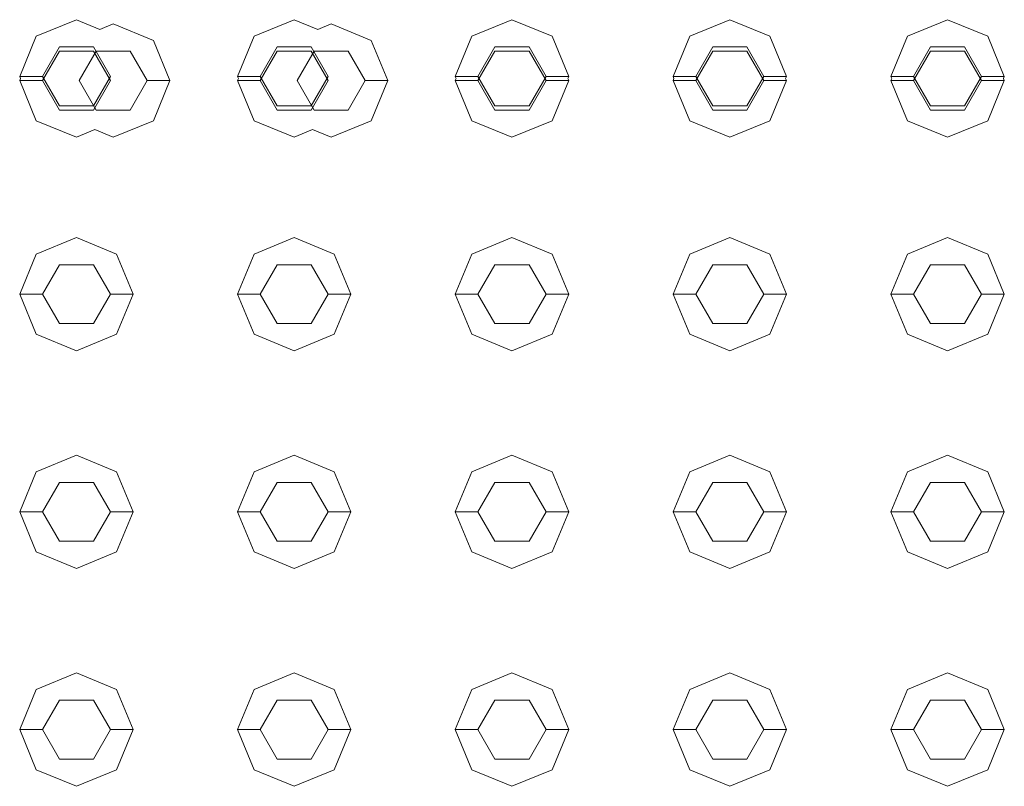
# Model space of a CAD drawing. Header units: millimetres. Extents: x 2 to 902, y -447 to 199.
# Tile 723 of 1056: x 22.323 to 22.757, y 173.377 to 173.715. Entities that reach past the tile are written whole.
import ezdxf

# ---------------------------------------------------------------- set-up
doc = ezdxf.new("R2010")
doc.units = ezdxf.units.MM
doc.header["$MEASUREMENT"] = 0
doc.layers.add('IFC-Elemento construtivo genérico-Contorno', color=253, linetype='Continuous', lineweight=5)

msp = doc.modelspace()

# ---------------------------------------------------------------- linework, layer by layer
at = {"layer": 'IFC-Elemento construtivo genérico-Contorno', "color": 7, "lineweight": 5}
for p, q in [((22.33051, 173.70773), (22.34819, 173.71505)), ((22.33051, 173.70773), (22.34819, 173.71505)), ((22.34819, 173.71505), (22.35853, 173.71077)), ((22.34819, 173.71505), (22.35853, 173.71077)), ((22.35853, 173.71077), (22.36442, 173.71321)), ((22.35853, 173.71077), (22.36442, 173.71321)), ((22.36442, 173.71321), (22.3821, 173.70588)), ((22.36442, 173.71321), (22.3821, 173.70588)), ((22.42651, 173.70773), (22.44418, 173.71505)), ((22.42651, 173.70773), (22.44418, 173.71505)), ((22.44418, 173.71505), (22.45453, 173.71077)), ((22.44418, 173.71505), (22.45453, 173.71077)), ((22.45453, 173.71077), (22.46042, 173.71321)), ((22.45453, 173.71077), (22.46042, 173.71321)), ((22.46042, 173.71321), (22.4781, 173.70588)), ((22.46042, 173.71321), (22.4781, 173.70588)), ((22.52251, 173.70773), (22.54018, 173.71505)), ((22.52251, 173.70773), (22.54018, 173.71505)), ((22.54018, 173.71505), (22.55786, 173.70773)), ((22.54018, 173.71505), (22.55786, 173.70773)), ((22.61851, 173.70773), (22.63618, 173.71505)), ((22.61851, 173.70773), (22.63618, 173.71505)), ((22.63618, 173.71505), (22.65386, 173.70773)), ((22.63618, 173.71505), (22.65386, 173.70773)), ((22.71451, 173.70773), (22.73218, 173.71505)), ((22.71451, 173.70773), (22.73218, 173.71505)), ((22.73218, 173.71505), (22.74986, 173.70773)), ((22.73218, 173.71505), (22.74986, 173.70773)), ((22.32319, 173.69005), (22.33051, 173.70773)), ((22.32319, 173.69005), (22.33051, 173.70773)), ((22.3821, 173.70588), (22.38942, 173.68821)), ((22.3821, 173.70588), (22.38942, 173.68821)), ((22.41918, 173.69005), (22.42651, 173.70773)), ((22.41918, 173.69005), (22.42651, 173.70773)), ((22.4781, 173.70588), (22.48542, 173.68821)), ((22.4781, 173.70588), (22.48542, 173.68821)), ((22.51518, 173.69005), (22.52251, 173.70773)), ((22.51518, 173.69005), (22.52251, 173.70773)), ((22.55786, 173.70773), (22.56518, 173.69005)), ((22.55786, 173.70773), (22.56518, 173.69005)), ((22.61118, 173.69005), (22.61851, 173.70773)), ((22.61118, 173.69005), (22.61851, 173.70773)), ((22.65386, 173.70773), (22.66118, 173.69005)), ((22.65386, 173.70773), (22.66118, 173.69005)), ((22.70718, 173.69005), (22.71451, 173.70773)), ((22.70718, 173.69005), (22.71451, 173.70773)), ((22.74986, 173.70773), (22.75718, 173.69005)), ((22.74986, 173.70773), (22.75718, 173.69005)), ((22.33319, 173.69005), (22.34069, 173.70304)), ((22.33319, 173.69005), (22.34069, 173.70304)), ((22.33319, 173.68821), (22.34069, 173.7012)), ((22.33319, 173.68821), (22.34069, 173.7012)), ((22.34069, 173.70304), (22.35569, 173.70304)), ((22.34069, 173.70304), (22.35569, 173.70304)), ((22.34069, 173.7012), (22.35569, 173.7012)), ((22.34069, 173.7012), (22.35569, 173.7012)), ((22.34942, 173.68821), (22.35692, 173.7012)), ((22.34942, 173.68821), (22.35692, 173.7012)), ((22.35569, 173.70304), (22.36319, 173.69005)), ((22.35569, 173.70304), (22.36319, 173.69005)), ((22.35569, 173.7012), (22.36319, 173.68821)), ((22.35569, 173.7012), (22.36319, 173.68821)), ((22.35675, 173.7012), (22.37192, 173.7012)), ((22.35692, 173.7012), (22.37192, 173.7012)), ((22.37192, 173.7012), (22.37942, 173.68821)), ((22.37192, 173.7012), (22.37942, 173.68821)), ((22.42918, 173.69005), (22.43668, 173.70304)), ((22.42918, 173.69005), (22.43668, 173.70304)), ((22.42918, 173.68821), (22.43668, 173.7012)), ((22.42918, 173.68821), (22.43668, 173.7012)), ((22.43668, 173.70304), (22.45168, 173.70304)), ((22.43668, 173.70304), (22.45168, 173.70304)), ((22.43668, 173.7012), (22.45168, 173.7012)), ((22.43668, 173.7012), (22.45168, 173.7012)), ((22.44542, 173.68821), (22.45292, 173.7012)), ((22.44542, 173.68821), (22.45292, 173.7012)), ((22.45168, 173.70304), (22.45918, 173.69005)), ((22.45168, 173.70304), (22.45918, 173.69005)), ((22.45168, 173.7012), (22.45918, 173.68821)), ((22.45168, 173.7012), (22.45918, 173.68821)), ((22.45275, 173.7012), (22.46792, 173.7012)), ((22.45292, 173.7012), (22.46792, 173.7012)), ((22.46792, 173.7012), (22.47542, 173.68821)), ((22.46792, 173.7012), (22.47542, 173.68821)), ((22.52518, 173.69005), (22.53268, 173.70304)), ((22.52518, 173.69005), (22.53268, 173.70304)), ((22.52518, 173.68821), (22.53268, 173.7012)), ((22.52518, 173.68821), (22.53268, 173.7012)), ((22.53268, 173.70304), (22.54768, 173.70304)), ((22.53268, 173.70304), (22.54768, 173.70304)), ((22.53268, 173.7012), (22.54768, 173.7012)), ((22.53268, 173.7012), (22.54768, 173.7012)), ((22.54768, 173.70304), (22.55518, 173.69005)), ((22.54768, 173.70304), (22.55518, 173.69005)), ((22.54768, 173.7012), (22.55518, 173.68821)), ((22.54768, 173.7012), (22.55518, 173.68821)), ((22.62118, 173.69005), (22.62868, 173.70304)), ((22.62118, 173.69005), (22.62868, 173.70304)), ((22.62118, 173.68821), (22.62868, 173.7012)), ((22.62118, 173.68821), (22.62868, 173.7012)), ((22.62868, 173.70304), (22.64368, 173.70304)), ((22.62868, 173.70304), (22.64368, 173.70304)), ((22.62868, 173.7012), (22.64368, 173.7012)), ((22.62868, 173.7012), (22.64368, 173.7012)), ((22.64368, 173.70304), (22.65118, 173.69005)), ((22.64368, 173.70304), (22.65118, 173.69005)), ((22.64368, 173.7012), (22.65118, 173.68821)), ((22.64368, 173.7012), (22.65118, 173.68821)), ((22.71718, 173.69005), (22.72468, 173.70304)), ((22.71718, 173.69005), (22.72468, 173.70304)), ((22.71718, 173.68821), (22.72468, 173.7012)), ((22.71718, 173.68821), (22.72468, 173.7012)), ((22.72468, 173.70304), (22.73968, 173.70304)), ((22.72468, 173.70304), (22.73968, 173.70304)), ((22.72468, 173.7012), (22.73968, 173.7012)), ((22.72468, 173.7012), (22.73968, 173.7012)), ((22.73968, 173.70304), (22.74718, 173.69005)), ((22.73968, 173.70304), (22.74718, 173.69005)), ((22.73968, 173.7012), (22.74718, 173.68821)), ((22.73968, 173.7012), (22.74718, 173.68821)), ((22.32319, 173.69005), (22.33319, 173.69005)), ((22.32319, 173.69005), (22.32357, 173.68913)), ((22.32319, 173.69005), (22.33319, 173.69005)), ((22.32319, 173.69005), (22.32357, 173.68913)), ((22.32319, 173.68821), (22.32357, 173.68913)), ((22.32319, 173.68821), (22.32357, 173.68913)), ((22.32319, 173.68821), (22.33319, 173.68821)), ((22.32319, 173.68821), (22.33051, 173.67053)), ((22.32319, 173.68821), (22.33319, 173.68821)), ((22.32319, 173.68821), (22.33051, 173.67053)), ((22.33319, 173.69005), (22.34069, 173.67705)), ((22.33319, 173.69005), (22.34069, 173.67705)), ((22.33319, 173.68821), (22.34069, 173.67522)), ((22.33319, 173.68821), (22.34069, 173.67522)), ((22.34942, 173.68821), (22.35692, 173.67522)), ((22.34942, 173.68821), (22.35692, 173.67522)), ((22.35569, 173.67705), (22.36319, 173.69005)), ((22.35569, 173.67705), (22.36319, 173.69005)), ((22.35569, 173.67522), (22.36319, 173.68821)), ((22.35569, 173.67522), (22.36319, 173.68821)), ((22.37192, 173.67522), (22.37942, 173.68821)), ((22.37192, 173.67522), (22.37942, 173.68821)), ((22.37942, 173.68821), (22.38942, 173.68821)), ((22.37942, 173.68821), (22.38942, 173.68821)), ((22.3821, 173.67053), (22.38942, 173.68821)), ((22.3821, 173.67053), (22.38942, 173.68821)), ((22.41918, 173.69005), (22.42918, 173.69005)), ((22.41918, 173.69005), (22.41957, 173.68913)), ((22.41918, 173.69005), (22.42918, 173.69005)), ((22.41918, 173.69005), (22.41957, 173.68913)), ((22.41918, 173.68821), (22.41957, 173.68913)), ((22.41918, 173.68821), (22.41957, 173.68913)), ((22.41918, 173.68821), (22.42918, 173.68821)), ((22.41918, 173.68821), (22.42651, 173.67053)), ((22.41918, 173.68821), (22.42918, 173.68821)), ((22.41918, 173.68821), (22.42651, 173.67053)), ((22.42918, 173.69005), (22.43668, 173.67705)), ((22.42918, 173.69005), (22.43668, 173.67705)), ((22.42918, 173.68821), (22.43668, 173.67522)), ((22.42918, 173.68821), (22.43668, 173.67522)), ((22.44542, 173.68821), (22.45292, 173.67522)), ((22.44542, 173.68821), (22.45292, 173.67522)), ((22.45168, 173.67705), (22.45918, 173.69005)), ((22.45168, 173.67705), (22.45918, 173.69005)), ((22.45168, 173.67522), (22.45918, 173.68821)), ((22.45168, 173.67522), (22.45918, 173.68821)), ((22.46792, 173.67522), (22.47542, 173.68821)), ((22.46792, 173.67522), (22.47542, 173.68821)), ((22.47542, 173.68821), (22.48542, 173.68821)), ((22.47542, 173.68821), (22.48542, 173.68821)), ((22.4781, 173.67053), (22.48542, 173.68821)), ((22.4781, 173.67053), (22.48542, 173.68821)), ((22.51518, 173.69005), (22.52518, 173.69005)), ((22.51518, 173.69005), (22.51556, 173.68913)), ((22.51518, 173.69005), (22.52518, 173.69005)), ((22.51518, 173.69005), (22.51556, 173.68913)), ((22.51518, 173.68821), (22.51556, 173.68913)), ((22.51518, 173.68821), (22.51556, 173.68913)), ((22.51518, 173.68821), (22.52518, 173.68821)), ((22.51518, 173.68821), (22.52251, 173.67053)), ((22.51518, 173.68821), (22.52518, 173.68821)), ((22.51518, 173.68821), (22.52251, 173.67053)), ((22.52518, 173.69005), (22.53268, 173.67705)), ((22.52518, 173.69005), (22.53268, 173.67705)), ((22.52518, 173.68821), (22.53268, 173.67522)), ((22.52518, 173.68821), (22.53268, 173.67522)), ((22.54768, 173.67705), (22.55518, 173.69005)), ((22.54768, 173.67705), (22.55518, 173.69005)), ((22.54768, 173.67522), (22.55518, 173.68821)), ((22.54768, 173.67522), (22.55518, 173.68821)), ((22.55518, 173.69005), (22.56518, 173.69005)), ((22.55518, 173.69005), (22.56518, 173.69005)), ((22.55518, 173.68821), (22.56518, 173.68821)), ((22.55518, 173.68821), (22.56518, 173.68821)), ((22.55786, 173.67053), (22.56518, 173.68821)), ((22.55786, 173.67053), (22.56518, 173.68821)), ((22.5648, 173.68913), (22.56518, 173.69005)), ((22.5648, 173.68913), (22.56518, 173.69005)), ((22.5648, 173.68913), (22.56518, 173.68821)), ((22.5648, 173.68913), (22.56518, 173.68821)), ((22.61118, 173.69005), (22.62118, 173.69005)), ((22.61118, 173.69005), (22.61157, 173.68913)), ((22.61118, 173.69005), (22.62118, 173.69005)), ((22.61118, 173.69005), (22.61157, 173.68913)), ((22.61118, 173.68821), (22.61157, 173.68913)), ((22.61118, 173.68821), (22.61157, 173.68913)), ((22.61118, 173.68821), (22.62118, 173.68821)), ((22.61118, 173.68821), (22.61851, 173.67053)), ((22.61118, 173.68821), (22.62118, 173.68821)), ((22.61118, 173.68821), (22.61851, 173.67053)), ((22.62118, 173.69005), (22.62868, 173.67705)), ((22.62118, 173.69005), (22.62868, 173.67705)), ((22.62118, 173.68821), (22.62868, 173.67522)), ((22.62118, 173.68821), (22.62868, 173.67522)), ((22.64368, 173.67705), (22.65118, 173.69005)), ((22.64368, 173.67705), (22.65118, 173.69005)), ((22.64368, 173.67522), (22.65118, 173.68821)), ((22.64368, 173.67522), (22.65118, 173.68821)), ((22.65118, 173.69005), (22.66118, 173.69005)), ((22.65118, 173.69005), (22.66118, 173.69005)), ((22.65118, 173.68821), (22.66118, 173.68821)), ((22.65118, 173.68821), (22.66118, 173.68821)), ((22.65386, 173.67053), (22.66118, 173.68821)), ((22.65386, 173.67053), (22.66118, 173.68821)), ((22.6608, 173.68913), (22.66118, 173.69005)), ((22.6608, 173.68913), (22.66118, 173.69005)), ((22.6608, 173.68913), (22.66118, 173.68821)), ((22.6608, 173.68913), (22.66118, 173.68821)), ((22.70718, 173.69005), (22.71718, 173.69005)), ((22.70718, 173.69005), (22.70757, 173.68913)), ((22.70718, 173.69005), (22.71718, 173.69005)), ((22.70718, 173.69005), (22.70757, 173.68913)), ((22.70718, 173.68821), (22.70757, 173.68913)), ((22.70718, 173.68821), (22.70757, 173.68913)), ((22.70718, 173.68821), (22.71718, 173.68821)), ((22.70718, 173.68821), (22.71451, 173.67053)), ((22.70718, 173.68821), (22.71718, 173.68821)), ((22.70718, 173.68821), (22.71451, 173.67053)), ((22.71718, 173.69005), (22.72468, 173.67705)), ((22.71718, 173.69005), (22.72468, 173.67705)), ((22.71718, 173.68821), (22.72468, 173.67522)), ((22.71718, 173.68821), (22.72468, 173.67522)), ((22.73968, 173.67705), (22.74718, 173.69005)), ((22.73968, 173.67705), (22.74718, 173.69005)), ((22.73968, 173.67522), (22.74718, 173.68821)), ((22.73968, 173.67522), (22.74718, 173.68821)), ((22.74718, 173.69005), (22.75718, 173.69005)), ((22.74718, 173.69005), (22.75718, 173.69005)), ((22.74718, 173.68821), (22.75718, 173.68821)), ((22.74718, 173.68821), (22.75718, 173.68821)), ((22.74986, 173.67053), (22.75718, 173.68821)), ((22.74986, 173.67053), (22.75718, 173.68821)), ((22.7568, 173.68913), (22.75718, 173.69005)), ((22.7568, 173.68913), (22.75718, 173.69005)), ((22.7568, 173.68913), (22.75718, 173.68821)), ((22.7568, 173.68913), (22.75718, 173.68821)), ((22.34069, 173.67705), (22.35586, 173.67705)), ((22.34069, 173.67705), (22.35586, 173.67705)), ((22.34069, 173.67522), (22.35569, 173.67522)), ((22.34069, 173.67522), (22.35569, 173.67522)), ((22.35692, 173.67522), (22.37192, 173.67522)), ((22.35692, 173.67522), (22.37192, 173.67522)), ((22.43668, 173.67705), (22.45186, 173.67705)), ((22.43668, 173.67705), (22.45186, 173.67705)), ((22.43668, 173.67522), (22.45168, 173.67522)), ((22.43668, 173.67522), (22.45168, 173.67522)), ((22.45292, 173.67522), (22.46792, 173.67522)), ((22.45292, 173.67522), (22.46792, 173.67522)), ((22.53268, 173.67705), (22.54768, 173.67705)), ((22.53268, 173.67705), (22.54768, 173.67705)), ((22.53268, 173.67522), (22.54768, 173.67522)), ((22.53268, 173.67522), (22.54768, 173.67522)), ((22.62868, 173.67705), (22.64368, 173.67705)), ((22.62868, 173.67705), (22.64368, 173.67705)), ((22.62868, 173.67522), (22.64368, 173.67522)), ((22.62868, 173.67522), (22.64368, 173.67522)), ((22.72468, 173.67705), (22.73968, 173.67705)), ((22.72468, 173.67705), (22.73968, 173.67705)), ((22.72468, 173.67522), (22.73968, 173.67522)), ((22.72468, 173.67522), (22.73968, 173.67522)), ((22.33051, 173.67053), (22.34819, 173.66321)), ((22.33051, 173.67053), (22.34819, 173.66321)), ((22.36442, 173.66321), (22.3821, 173.67053)), ((22.36442, 173.66321), (22.3821, 173.67053)), ((22.42651, 173.67053), (22.44418, 173.66321)), ((22.42651, 173.67053), (22.44418, 173.66321)), ((22.46042, 173.66321), (22.4781, 173.67053)), ((22.46042, 173.66321), (22.4781, 173.67053)), ((22.52251, 173.67053), (22.54018, 173.66321)), ((22.52251, 173.67053), (22.54018, 173.66321)), ((22.54018, 173.66321), (22.55786, 173.67053)), ((22.54018, 173.66321), (22.55786, 173.67053)), ((22.61851, 173.67053), (22.63618, 173.66321)), ((22.61851, 173.67053), (22.63618, 173.66321)), ((22.63618, 173.66321), (22.65386, 173.67053)), ((22.63618, 173.66321), (22.65386, 173.67053)), ((22.71451, 173.67053), (22.73218, 173.66321)), ((22.71451, 173.67053), (22.73218, 173.66321)), ((22.73218, 173.66321), (22.74986, 173.67053)), ((22.73218, 173.66321), (22.74986, 173.67053)), ((22.34819, 173.66321), (22.3563, 173.66657)), ((22.34819, 173.66321), (22.3563, 173.66657)), ((22.3563, 173.66657), (22.36442, 173.66321)), ((22.3563, 173.66657), (22.36442, 173.66321)), ((22.44418, 173.66321), (22.4523, 173.66657)), ((22.44418, 173.66321), (22.4523, 173.66657)), ((22.4523, 173.66657), (22.46042, 173.66321)), ((22.4523, 173.66657), (22.46042, 173.66321)), ((22.33051, 173.61172), (22.34819, 173.61905)), ((22.33051, 173.61172), (22.34819, 173.61905)), ((22.34819, 173.61905), (22.36586, 173.61172)), ((22.34819, 173.61905), (22.36586, 173.61172)), ((22.42651, 173.61172), (22.44418, 173.61905)), ((22.42651, 173.61172), (22.44418, 173.61905)), ((22.44418, 173.61905), (22.46186, 173.61172)), ((22.44418, 173.61905), (22.46186, 173.61172)), ((22.52251, 173.61172), (22.54018, 173.61905)), ((22.52251, 173.61172), (22.54018, 173.61905)), ((22.54018, 173.61905), (22.55786, 173.61172)), ((22.54018, 173.61905), (22.55786, 173.61172)), ((22.61851, 173.61172), (22.63618, 173.61905)), ((22.61851, 173.61172), (22.63618, 173.61905)), ((22.63618, 173.61905), (22.65386, 173.61172)), ((22.63618, 173.61905), (22.65386, 173.61172)), ((22.71451, 173.61172), (22.73218, 173.61905)), ((22.71451, 173.61172), (22.73218, 173.61905)), ((22.73218, 173.61905), (22.74986, 173.61172)), ((22.73218, 173.61905), (22.74986, 173.61172)), ((22.32319, 173.59405), (22.33051, 173.61172)), ((22.32319, 173.59405), (22.33051, 173.61172)), ((22.36586, 173.61172), (22.37319, 173.59405)), ((22.36586, 173.61172), (22.37319, 173.59405)), ((22.41918, 173.59405), (22.42651, 173.61172)), ((22.41918, 173.59405), (22.42651, 173.61172)), ((22.46186, 173.61172), (22.46918, 173.59405)), ((22.46186, 173.61172), (22.46918, 173.59405)), ((22.51518, 173.59405), (22.52251, 173.61172)), ((22.51518, 173.59405), (22.52251, 173.61172)), ((22.55786, 173.61172), (22.56518, 173.59405)), ((22.55786, 173.61172), (22.56518, 173.59405)), ((22.61118, 173.59405), (22.61851, 173.61172)), ((22.61118, 173.59405), (22.61851, 173.61172)), ((22.65386, 173.61172), (22.66118, 173.59405)), ((22.65386, 173.61172), (22.66118, 173.59405)), ((22.70718, 173.59405), (22.71451, 173.61172)), ((22.70718, 173.59405), (22.71451, 173.61172)), ((22.74986, 173.61172), (22.75718, 173.59405)), ((22.74986, 173.61172), (22.75718, 173.59405)), ((22.33319, 173.59405), (22.34069, 173.60704)), ((22.33319, 173.59405), (22.34069, 173.60704)), ((22.34069, 173.60704), (22.35569, 173.60704)), ((22.34069, 173.60704), (22.35569, 173.60704)), ((22.35569, 173.60704), (22.36319, 173.59405)), ((22.35569, 173.60704), (22.36319, 173.59405)), ((22.42918, 173.59405), (22.43668, 173.60704)), ((22.42918, 173.59405), (22.43668, 173.60704)), ((22.43668, 173.60704), (22.45168, 173.60704)), ((22.43668, 173.60704), (22.45168, 173.60704)), ((22.45168, 173.60704), (22.45918, 173.59405)), ((22.45168, 173.60704), (22.45918, 173.59405)), ((22.52518, 173.59405), (22.53268, 173.60704)), ((22.52518, 173.59405), (22.53268, 173.60704)), ((22.53268, 173.60704), (22.54768, 173.60704)), ((22.53268, 173.60704), (22.54768, 173.60704)), ((22.54768, 173.60704), (22.55518, 173.59405)), ((22.54768, 173.60704), (22.55518, 173.59405)), ((22.62118, 173.59405), (22.62868, 173.60704)), ((22.62118, 173.59405), (22.62868, 173.60704)), ((22.62868, 173.60704), (22.64368, 173.60704)), ((22.62868, 173.60704), (22.64368, 173.60704)), ((22.64368, 173.60704), (22.65118, 173.59405)), ((22.64368, 173.60704), (22.65118, 173.59405)), ((22.71718, 173.59405), (22.72468, 173.60704)), ((22.71718, 173.59405), (22.72468, 173.60704)), ((22.72468, 173.60704), (22.73968, 173.60704)), ((22.72468, 173.60704), (22.73968, 173.60704)), ((22.73968, 173.60704), (22.74718, 173.59405)), ((22.73968, 173.60704), (22.74718, 173.59405)), ((22.32319, 173.59405), (22.33319, 173.59405)), ((22.32319, 173.59405), (22.33051, 173.57637)), ((22.32319, 173.59405), (22.33319, 173.59405)), ((22.32319, 173.59405), (22.33051, 173.57637)), ((22.33319, 173.59405), (22.34069, 173.58106)), ((22.33319, 173.59405), (22.34069, 173.58106)), ((22.35569, 173.58106), (22.36319, 173.59405)), ((22.35569, 173.58106), (22.36319, 173.59405)), ((22.36319, 173.59405), (22.37319, 173.59405)), ((22.36319, 173.59405), (22.37319, 173.59405)), ((22.36586, 173.57637), (22.37319, 173.59405)), ((22.36586, 173.57637), (22.37319, 173.59405)), ((22.41918, 173.59405), (22.42918, 173.59405)), ((22.41918, 173.59405), (22.42651, 173.57637)), ((22.41918, 173.59405), (22.42918, 173.59405)), ((22.41918, 173.59405), (22.42651, 173.57637)), ((22.42918, 173.59405), (22.43668, 173.58106)), ((22.42918, 173.59405), (22.43668, 173.58106)), ((22.45168, 173.58106), (22.45918, 173.59405)), ((22.45168, 173.58106), (22.45918, 173.59405)), ((22.45918, 173.59405), (22.46918, 173.59405)), ((22.45918, 173.59405), (22.46918, 173.59405)), ((22.46186, 173.57637), (22.46918, 173.59405)), ((22.46186, 173.57637), (22.46918, 173.59405)), ((22.51518, 173.59405), (22.52518, 173.59405)), ((22.51518, 173.59405), (22.52251, 173.57637)), ((22.51518, 173.59405), (22.52518, 173.59405)), ((22.51518, 173.59405), (22.52251, 173.57637)), ((22.52518, 173.59405), (22.53268, 173.58106)), ((22.52518, 173.59405), (22.53268, 173.58106)), ((22.54768, 173.58106), (22.55518, 173.59405)), ((22.54768, 173.58106), (22.55518, 173.59405)), ((22.55518, 173.59405), (22.56518, 173.59405)), ((22.55518, 173.59405), (22.56518, 173.59405)), ((22.55786, 173.57637), (22.56518, 173.59405)), ((22.55786, 173.57637), (22.56518, 173.59405)), ((22.61118, 173.59405), (22.62118, 173.59405)), ((22.61118, 173.59405), (22.61851, 173.57637)), ((22.61118, 173.59405), (22.62118, 173.59405)), ((22.61118, 173.59405), (22.61851, 173.57637)), ((22.62118, 173.59405), (22.62868, 173.58106)), ((22.62118, 173.59405), (22.62868, 173.58106)), ((22.64368, 173.58106), (22.65118, 173.59405)), ((22.64368, 173.58106), (22.65118, 173.59405)), ((22.65118, 173.59405), (22.66118, 173.59405)), ((22.65118, 173.59405), (22.66118, 173.59405)), ((22.65386, 173.57637), (22.66118, 173.59405)), ((22.65386, 173.57637), (22.66118, 173.59405)), ((22.70718, 173.59405), (22.71718, 173.59405)), ((22.70718, 173.59405), (22.71451, 173.57637)), ((22.70718, 173.59405), (22.71718, 173.59405)), ((22.70718, 173.59405), (22.71451, 173.57637)), ((22.71718, 173.59405), (22.72468, 173.58106)), ((22.71718, 173.59405), (22.72468, 173.58106)), ((22.73968, 173.58106), (22.74718, 173.59405)), ((22.73968, 173.58106), (22.74718, 173.59405)), ((22.74718, 173.59405), (22.75718, 173.59405)), ((22.74718, 173.59405), (22.75718, 173.59405)), ((22.74986, 173.57637), (22.75718, 173.59405)), ((22.74986, 173.57637), (22.75718, 173.59405)), ((22.34069, 173.58106), (22.35569, 173.58106)), ((22.34069, 173.58106), (22.35569, 173.58106)), ((22.43668, 173.58106), (22.45168, 173.58106)), ((22.43668, 173.58106), (22.45168, 173.58106)), ((22.53268, 173.58106), (22.54768, 173.58106)), ((22.53268, 173.58106), (22.54768, 173.58106)), ((22.62868, 173.58106), (22.64368, 173.58106)), ((22.62868, 173.58106), (22.64368, 173.58106)), ((22.72468, 173.58106), (22.73968, 173.58106)), ((22.72468, 173.58106), (22.73968, 173.58106)), ((22.33051, 173.57637), (22.34819, 173.56905)), ((22.33051, 173.57637), (22.34819, 173.56905)), ((22.34819, 173.56905), (22.36586, 173.57637)), ((22.34819, 173.56905), (22.36586, 173.57637)), ((22.42651, 173.57637), (22.44418, 173.56905)), ((22.42651, 173.57637), (22.44418, 173.56905)), ((22.44418, 173.56905), (22.46186, 173.57637)), ((22.44418, 173.56905), (22.46186, 173.57637)), ((22.52251, 173.57637), (22.54018, 173.56905)), ((22.52251, 173.57637), (22.54018, 173.56905)), ((22.54018, 173.56905), (22.55786, 173.57637)), ((22.54018, 173.56905), (22.55786, 173.57637)), ((22.61851, 173.57637), (22.63618, 173.56905)), ((22.61851, 173.57637), (22.63618, 173.56905)), ((22.63618, 173.56905), (22.65386, 173.57637)), ((22.63618, 173.56905), (22.65386, 173.57637)), ((22.71451, 173.57637), (22.73218, 173.56905)), ((22.71451, 173.57637), (22.73218, 173.56905)), ((22.73218, 173.56905), (22.74986, 173.57637)), ((22.73218, 173.56905), (22.74986, 173.57637)), ((22.33051, 173.51573), (22.34819, 173.52305)), ((22.33051, 173.51573), (22.34819, 173.52305)), ((22.34819, 173.52305), (22.36586, 173.51573)), ((22.34819, 173.52305), (22.36586, 173.51573)), ((22.42651, 173.51573), (22.44418, 173.52305)), ((22.42651, 173.51573), (22.44418, 173.52305)), ((22.44418, 173.52305), (22.46186, 173.51573)), ((22.44418, 173.52305), (22.46186, 173.51573)), ((22.52251, 173.51573), (22.54018, 173.52305)), ((22.52251, 173.51573), (22.54018, 173.52305)), ((22.54018, 173.52305), (22.55786, 173.51573)), ((22.54018, 173.52305), (22.55786, 173.51573)), ((22.61851, 173.51573), (22.63618, 173.52305)), ((22.61851, 173.51573), (22.63618, 173.52305)), ((22.63618, 173.52305), (22.65386, 173.51573)), ((22.63618, 173.52305), (22.65386, 173.51573)), ((22.71451, 173.51573), (22.73218, 173.52305)), ((22.71451, 173.51573), (22.73218, 173.52305)), ((22.73218, 173.52305), (22.74986, 173.51573)), ((22.73218, 173.52305), (22.74986, 173.51573)), ((22.32319, 173.49805), (22.33051, 173.51573)), ((22.32319, 173.49805), (22.33051, 173.51573)), ((22.36586, 173.51573), (22.37319, 173.49805)), ((22.36586, 173.51573), (22.37319, 173.49805)), ((22.41918, 173.49805), (22.42651, 173.51573)), ((22.41918, 173.49805), (22.42651, 173.51573)), ((22.46186, 173.51573), (22.46918, 173.49805)), ((22.46186, 173.51573), (22.46918, 173.49805)), ((22.51518, 173.49805), (22.52251, 173.51573)), ((22.51518, 173.49805), (22.52251, 173.51573)), ((22.55786, 173.51573), (22.56518, 173.49805)), ((22.55786, 173.51573), (22.56518, 173.49805)), ((22.61118, 173.49805), (22.61851, 173.51573)), ((22.61118, 173.49805), (22.61851, 173.51573)), ((22.65386, 173.51573), (22.66118, 173.49805)), ((22.65386, 173.51573), (22.66118, 173.49805)), ((22.70718, 173.49805), (22.71451, 173.51573)), ((22.70718, 173.49805), (22.71451, 173.51573)), ((22.74986, 173.51573), (22.75718, 173.49805)), ((22.74986, 173.51573), (22.75718, 173.49805)), ((22.33319, 173.49805), (22.34069, 173.51104)), ((22.33319, 173.49805), (22.34069, 173.51104)), ((22.34069, 173.51104), (22.35569, 173.51104)), ((22.34069, 173.51104), (22.35569, 173.51104)), ((22.35569, 173.51104), (22.36319, 173.49805)), ((22.35569, 173.51104), (22.36319, 173.49805)), ((22.42918, 173.49805), (22.43668, 173.51104)), ((22.42918, 173.49805), (22.43668, 173.51104)), ((22.43668, 173.51104), (22.45168, 173.51104)), ((22.43668, 173.51104), (22.45168, 173.51104)), ((22.45168, 173.51104), (22.45918, 173.49805)), ((22.45168, 173.51104), (22.45918, 173.49805)), ((22.52518, 173.49805), (22.53268, 173.51104)), ((22.52518, 173.49805), (22.53268, 173.51104)), ((22.53268, 173.51104), (22.54768, 173.51104)), ((22.53268, 173.51104), (22.54768, 173.51104)), ((22.54768, 173.51104), (22.55518, 173.49805)), ((22.54768, 173.51104), (22.55518, 173.49805)), ((22.62118, 173.49805), (22.62868, 173.51104)), ((22.62118, 173.49805), (22.62868, 173.51104)), ((22.62868, 173.51104), (22.64368, 173.51104)), ((22.62868, 173.51104), (22.64368, 173.51104)), ((22.64368, 173.51104), (22.65118, 173.49805)), ((22.64368, 173.51104), (22.65118, 173.49805)), ((22.71718, 173.49805), (22.72468, 173.51104)), ((22.71718, 173.49805), (22.72468, 173.51104)), ((22.72468, 173.51104), (22.73968, 173.51104)), ((22.72468, 173.51104), (22.73968, 173.51104)), ((22.73968, 173.51104), (22.74718, 173.49805)), ((22.73968, 173.51104), (22.74718, 173.49805)), ((22.32319, 173.49805), (22.33319, 173.49805)), ((22.32319, 173.49805), (22.33051, 173.48038)), ((22.32319, 173.49805), (22.33319, 173.49805)), ((22.32319, 173.49805), (22.33051, 173.48038)), ((22.33319, 173.49805), (22.34069, 173.48506)), ((22.33319, 173.49805), (22.34069, 173.48506)), ((22.35569, 173.48506), (22.36319, 173.49805)), ((22.35569, 173.48506), (22.36319, 173.49805)), ((22.36319, 173.49805), (22.37319, 173.49805)), ((22.36319, 173.49805), (22.37319, 173.49805)), ((22.36586, 173.48038), (22.37319, 173.49805)), ((22.36586, 173.48038), (22.37319, 173.49805)), ((22.41918, 173.49805), (22.42918, 173.49805)), ((22.41918, 173.49805), (22.42651, 173.48038)), ((22.41918, 173.49805), (22.42918, 173.49805)), ((22.41918, 173.49805), (22.42651, 173.48038)), ((22.42918, 173.49805), (22.43668, 173.48506)), ((22.42918, 173.49805), (22.43668, 173.48506)), ((22.45168, 173.48506), (22.45918, 173.49805)), ((22.45168, 173.48506), (22.45918, 173.49805)), ((22.45918, 173.49805), (22.46918, 173.49805)), ((22.45918, 173.49805), (22.46918, 173.49805)), ((22.46186, 173.48038), (22.46918, 173.49805)), ((22.46186, 173.48038), (22.46918, 173.49805)), ((22.51518, 173.49805), (22.52518, 173.49805)), ((22.51518, 173.49805), (22.52251, 173.48038)), ((22.51518, 173.49805), (22.52518, 173.49805)), ((22.51518, 173.49805), (22.52251, 173.48038)), ((22.52518, 173.49805), (22.53268, 173.48506)), ((22.52518, 173.49805), (22.53268, 173.48506)), ((22.54768, 173.48506), (22.55518, 173.49805)), ((22.54768, 173.48506), (22.55518, 173.49805)), ((22.55518, 173.49805), (22.56518, 173.49805)), ((22.55518, 173.49805), (22.56518, 173.49805)), ((22.55786, 173.48038), (22.56518, 173.49805)), ((22.55786, 173.48038), (22.56518, 173.49805)), ((22.61118, 173.49805), (22.62118, 173.49805)), ((22.61118, 173.49805), (22.61851, 173.48038)), ((22.61118, 173.49805), (22.62118, 173.49805)), ((22.61118, 173.49805), (22.61851, 173.48038)), ((22.62118, 173.49805), (22.62868, 173.48506)), ((22.62118, 173.49805), (22.62868, 173.48506)), ((22.64368, 173.48506), (22.65118, 173.49805)), ((22.64368, 173.48506), (22.65118, 173.49805)), ((22.65118, 173.49805), (22.66118, 173.49805)), ((22.65118, 173.49805), (22.66118, 173.49805)), ((22.65386, 173.48038), (22.66118, 173.49805)), ((22.65386, 173.48038), (22.66118, 173.49805)), ((22.70718, 173.49805), (22.71718, 173.49805)), ((22.70718, 173.49805), (22.71451, 173.48038)), ((22.70718, 173.49805), (22.71718, 173.49805)), ((22.70718, 173.49805), (22.71451, 173.48038)), ((22.71718, 173.49805), (22.72468, 173.48506)), ((22.71718, 173.49805), (22.72468, 173.48506)), ((22.73968, 173.48506), (22.74718, 173.49805)), ((22.73968, 173.48506), (22.74718, 173.49805)), ((22.74718, 173.49805), (22.75718, 173.49805)), ((22.74718, 173.49805), (22.75718, 173.49805)), ((22.74986, 173.48038), (22.75718, 173.49805)), ((22.74986, 173.48038), (22.75718, 173.49805)), ((22.34069, 173.48506), (22.35569, 173.48506)), ((22.34069, 173.48506), (22.35569, 173.48506)), ((22.43668, 173.48506), (22.45168, 173.48506)), ((22.43668, 173.48506), (22.45168, 173.48506)), ((22.53268, 173.48506), (22.54768, 173.48506)), ((22.53268, 173.48506), (22.54768, 173.48506)), ((22.62868, 173.48506), (22.64368, 173.48506)), ((22.62868, 173.48506), (22.64368, 173.48506)), ((22.72468, 173.48506), (22.73968, 173.48506)), ((22.72468, 173.48506), (22.73968, 173.48506)), ((22.33051, 173.48038), (22.34819, 173.47305)), ((22.33051, 173.48038), (22.34819, 173.47305)), ((22.34819, 173.47305), (22.36586, 173.48038)), ((22.34819, 173.47305), (22.36586, 173.48038)), ((22.42651, 173.48038), (22.44418, 173.47305)), ((22.42651, 173.48038), (22.44418, 173.47305)), ((22.44418, 173.47305), (22.46186, 173.48038)), ((22.44418, 173.47305), (22.46186, 173.48038)), ((22.52251, 173.48038), (22.54018, 173.47305)), ((22.52251, 173.48038), (22.54018, 173.47305)), ((22.54018, 173.47305), (22.55786, 173.48038)), ((22.54018, 173.47305), (22.55786, 173.48038)), ((22.61851, 173.48038), (22.63618, 173.47305)), ((22.61851, 173.48038), (22.63618, 173.47305)), ((22.63618, 173.47305), (22.65386, 173.48038)), ((22.63618, 173.47305), (22.65386, 173.48038)), ((22.71451, 173.48038), (22.73218, 173.47305)), ((22.71451, 173.48038), (22.73218, 173.47305)), ((22.73218, 173.47305), (22.74986, 173.48038)), ((22.73218, 173.47305), (22.74986, 173.48038)), ((22.33051, 173.41973), (22.34819, 173.42704)), ((22.33051, 173.41973), (22.34819, 173.42704)), ((22.34819, 173.42704), (22.36586, 173.41973)), ((22.34819, 173.42704), (22.36586, 173.41973)), ((22.42651, 173.41973), (22.44418, 173.42704)), ((22.42651, 173.41973), (22.44418, 173.42704)), ((22.44418, 173.42704), (22.46186, 173.41973)), ((22.44418, 173.42704), (22.46186, 173.41973)), ((22.52251, 173.41973), (22.54018, 173.42704)), ((22.52251, 173.41973), (22.54018, 173.42704)), ((22.54018, 173.42704), (22.55786, 173.41973)), ((22.54018, 173.42704), (22.55786, 173.41973)), ((22.61851, 173.41973), (22.63618, 173.42704)), ((22.61851, 173.41973), (22.63618, 173.42704)), ((22.63618, 173.42704), (22.65386, 173.41973)), ((22.63618, 173.42704), (22.65386, 173.41973)), ((22.71451, 173.41973), (22.73218, 173.42704)), ((22.71451, 173.41973), (22.73218, 173.42704)), ((22.73218, 173.42704), (22.74986, 173.41973)), ((22.73218, 173.42704), (22.74986, 173.41973)), ((22.32319, 173.40204), (22.33051, 173.41973)), ((22.32319, 173.40204), (22.33051, 173.41973)), ((22.36586, 173.41973), (22.37319, 173.40204)), ((22.36586, 173.41973), (22.37319, 173.40204)), ((22.41918, 173.40204), (22.42651, 173.41973)), ((22.41918, 173.40204), (22.42651, 173.41973)), ((22.46186, 173.41973), (22.46918, 173.40204)), ((22.46186, 173.41973), (22.46918, 173.40204)), ((22.51518, 173.40204), (22.52251, 173.41973)), ((22.51518, 173.40204), (22.52251, 173.41973)), ((22.55786, 173.41973), (22.56518, 173.40204)), ((22.55786, 173.41973), (22.56518, 173.40204)), ((22.61118, 173.40204), (22.61851, 173.41973)), ((22.61118, 173.40204), (22.61851, 173.41973)), ((22.65386, 173.41973), (22.66118, 173.40204)), ((22.65386, 173.41973), (22.66118, 173.40204)), ((22.70718, 173.40204), (22.71451, 173.41973)), ((22.70718, 173.40204), (22.71451, 173.41973)), ((22.74986, 173.41973), (22.75718, 173.40204)), ((22.74986, 173.41973), (22.75718, 173.40204)), ((22.33319, 173.40204), (22.34069, 173.41504)), ((22.33319, 173.40204), (22.34069, 173.41504)), ((22.34069, 173.41504), (22.35569, 173.41504)), ((22.34069, 173.41504), (22.35569, 173.41504)), ((22.35569, 173.41504), (22.36319, 173.40204)), ((22.35569, 173.41504), (22.36319, 173.40204)), ((22.42918, 173.40204), (22.43668, 173.41504)), ((22.42918, 173.40204), (22.43668, 173.41504)), ((22.43668, 173.41504), (22.45168, 173.41504)), ((22.43668, 173.41504), (22.45168, 173.41504)), ((22.45168, 173.41504), (22.45918, 173.40204)), ((22.45168, 173.41504), (22.45918, 173.40204)), ((22.52518, 173.40204), (22.53268, 173.41504)), ((22.52518, 173.40204), (22.53268, 173.41504)), ((22.53268, 173.41504), (22.54768, 173.41504)), ((22.53268, 173.41504), (22.54768, 173.41504)), ((22.54768, 173.41504), (22.55518, 173.40204)), ((22.54768, 173.41504), (22.55518, 173.40204)), ((22.62118, 173.40204), (22.62868, 173.41504)), ((22.62118, 173.40204), (22.62868, 173.41504)), ((22.62868, 173.41504), (22.64368, 173.41504)), ((22.62868, 173.41504), (22.64368, 173.41504)), ((22.64368, 173.41504), (22.65118, 173.40204)), ((22.64368, 173.41504), (22.65118, 173.40204)), ((22.71718, 173.40204), (22.72468, 173.41504)), ((22.71718, 173.40204), (22.72468, 173.41504)), ((22.72468, 173.41504), (22.73968, 173.41504)), ((22.72468, 173.41504), (22.73968, 173.41504)), ((22.73968, 173.41504), (22.74718, 173.40204)), ((22.73968, 173.41504), (22.74718, 173.40204)), ((22.32319, 173.40204), (22.33319, 173.40204)), ((22.32319, 173.40204), (22.33051, 173.38437)), ((22.32319, 173.40204), (22.33319, 173.40204)), ((22.32319, 173.40204), (22.33051, 173.38437)), ((22.33319, 173.40204), (22.34069, 173.38906)), ((22.33319, 173.40204), (22.34069, 173.38906)), ((22.35569, 173.38906), (22.36319, 173.40204)), ((22.35569, 173.38906), (22.36319, 173.40204)), ((22.36319, 173.40204), (22.37319, 173.40204)), ((22.36319, 173.40204), (22.37319, 173.40204)), ((22.36586, 173.38437), (22.37319, 173.40204)), ((22.36586, 173.38437), (22.37319, 173.40204)), ((22.41918, 173.40204), (22.42918, 173.40204)), ((22.41918, 173.40204), (22.42651, 173.38437)), ((22.41918, 173.40204), (22.42918, 173.40204)), ((22.41918, 173.40204), (22.42651, 173.38437)), ((22.42918, 173.40204), (22.43668, 173.38906)), ((22.42918, 173.40204), (22.43668, 173.38906)), ((22.45168, 173.38906), (22.45918, 173.40204)), ((22.45168, 173.38906), (22.45918, 173.40204)), ((22.45918, 173.40204), (22.46918, 173.40204)), ((22.45918, 173.40204), (22.46918, 173.40204)), ((22.46186, 173.38437), (22.46918, 173.40204)), ((22.46186, 173.38437), (22.46918, 173.40204)), ((22.51518, 173.40204), (22.52518, 173.40204)), ((22.51518, 173.40204), (22.52251, 173.38437)), ((22.51518, 173.40204), (22.52518, 173.40204)), ((22.51518, 173.40204), (22.52251, 173.38437)), ((22.52518, 173.40204), (22.53268, 173.38906)), ((22.52518, 173.40204), (22.53268, 173.38906)), ((22.54768, 173.38906), (22.55518, 173.40204)), ((22.54768, 173.38906), (22.55518, 173.40204)), ((22.55518, 173.40204), (22.56518, 173.40204)), ((22.55518, 173.40204), (22.56518, 173.40204)), ((22.55786, 173.38437), (22.56518, 173.40204)), ((22.55786, 173.38437), (22.56518, 173.40204)), ((22.61118, 173.40204), (22.62118, 173.40204)), ((22.61118, 173.40204), (22.61851, 173.38437)), ((22.61118, 173.40204), (22.62118, 173.40204)), ((22.61118, 173.40204), (22.61851, 173.38437)), ((22.62118, 173.40204), (22.62868, 173.38906)), ((22.62118, 173.40204), (22.62868, 173.38906)), ((22.64368, 173.38906), (22.65118, 173.40204)), ((22.64368, 173.38906), (22.65118, 173.40204)), ((22.65118, 173.40204), (22.66118, 173.40204)), ((22.65118, 173.40204), (22.66118, 173.40204)), ((22.65386, 173.38437), (22.66118, 173.40204)), ((22.65386, 173.38437), (22.66118, 173.40204)), ((22.70718, 173.40204), (22.71718, 173.40204)), ((22.70718, 173.40204), (22.71451, 173.38437)), ((22.70718, 173.40204), (22.71718, 173.40204)), ((22.70718, 173.40204), (22.71451, 173.38437)), ((22.71718, 173.40204), (22.72468, 173.38906)), ((22.71718, 173.40204), (22.72468, 173.38906)), ((22.73968, 173.38906), (22.74718, 173.40204)), ((22.73968, 173.38906), (22.74718, 173.40204)), ((22.74718, 173.40204), (22.75718, 173.40204)), ((22.74718, 173.40204), (22.75718, 173.40204)), ((22.74986, 173.38437), (22.75718, 173.40204)), ((22.74986, 173.38437), (22.75718, 173.40204)), ((22.34069, 173.38906), (22.35569, 173.38906)), ((22.34069, 173.38906), (22.35569, 173.38906)), ((22.43668, 173.38906), (22.45168, 173.38906)), ((22.43668, 173.38906), (22.45168, 173.38906)), ((22.53268, 173.38906), (22.54768, 173.38906)), ((22.53268, 173.38906), (22.54768, 173.38906)), ((22.62868, 173.38906), (22.64368, 173.38906)), ((22.62868, 173.38906), (22.64368, 173.38906)), ((22.72468, 173.38906), (22.73968, 173.38906)), ((22.72468, 173.38906), (22.73968, 173.38906)), ((22.33051, 173.38437), (22.34819, 173.37704)), ((22.33051, 173.38437), (22.34819, 173.37704)), ((22.34819, 173.37704), (22.36586, 173.38437)), ((22.34819, 173.37704), (22.36586, 173.38437)), ((22.42651, 173.38437), (22.44418, 173.37704)), ((22.42651, 173.38437), (22.44418, 173.37704)), ((22.44418, 173.37704), (22.46186, 173.38437)), ((22.44418, 173.37704), (22.46186, 173.38437)), ((22.52251, 173.38437), (22.54018, 173.37704)), ((22.52251, 173.38437), (22.54018, 173.37704)), ((22.54018, 173.37704), (22.55786, 173.38437)), ((22.54018, 173.37704), (22.55786, 173.38437)), ((22.61851, 173.38437), (22.63618, 173.37704)), ((22.61851, 173.38437), (22.63618, 173.37704)), ((22.63618, 173.37704), (22.65386, 173.38437)), ((22.63618, 173.37704), (22.65386, 173.38437)), ((22.71451, 173.38437), (22.73218, 173.37704)), ((22.71451, 173.38437), (22.73218, 173.37704)), ((22.73218, 173.37704), (22.74986, 173.38437)), ((22.73218, 173.37704), (22.74986, 173.38437))]:
    msp.add_line(p, q, dxfattribs=at)

doc.saveas('drawing.dxf')
